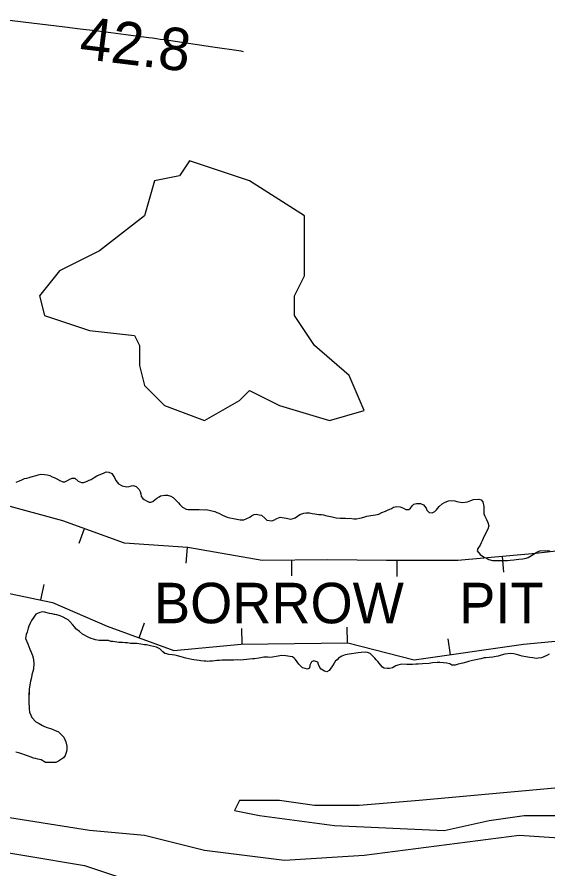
# Model space of a CAD drawing. Extents: x 3187622 to 3225504, y 800805 to 826213.
# Drawn here: x 3210412 to 3211250, y 808598 to 809944 of the extents above; entities that cross this region are included whole.
import ezdxf

# ---------------------------------------------------------------- set-up
doc = ezdxf.new("R2010")
doc.units = 0
for name, color, linetype in [('V-BORW-IDEN', 7, 'Continuous'), ('V-BORW-LINE', 7, 'Continuous'), ('V-RIVR-RANG', 7, 'Continuous'), ('V-SITE-VEGE', 7, 'Continuous'), ('V-TOPO-MINR', 7, 'Continuous'), ('V-TOPO-SHOR', 7, 'Continuous')]:
    doc.layers.add(name, color=color, linetype=linetype)

msp = doc.modelspace()

# ---------------------------------------------------------------- linework, layer by layer
at = {"layer": 'V-BORW-LINE'}
for p, q in [((3210517.8, 809135.6), (3210509.3, 809112.1)), ((3210680.1, 809106), (3210678.4, 809081.1)), ((3210845, 809086), (3210845.2, 809061)), ((3211011.6, 809085.2), (3211011.6, 809060.2)), ((3211177.9, 809091.7), (3211180.1, 809066.8)), ((3210449.1, 809023.1), (3210454.2, 809047.5)), ((3210604.3, 808963.4), (3210612.9, 808986.9)), ((3210767, 808953.1), (3210766.7, 808978.1)), ((3210933.6, 808955.2), (3210933.2, 808980.2)), ((3211096.2, 808936.6), (3211092.7, 808961.4))]:
    msp.add_line(p, q, dxfattribs=at)
for points in [[(3211353.9, 809110.8), (3211231.2, 809096.5), (3211107.7, 809085.5), (3210994.9, 809085.2), (3210902.6, 809086.4), (3210798.9, 809085.6), (3210681.4, 809105.9), (3210581.3, 809112.7), (3210483.7, 809148), (3210389, 809173.9)], [(3210389.7, 809035.3), (3210467.6, 809019.2), (3210554.1, 808981.8), (3210659.2, 808943.4), (3210765.7, 808953.1), (3210934, 808955.2), (3211038.6, 808928.4), (3211211.7, 808953), (3211295.3, 808960.9)]]:
    msp.add_lwpolyline(points, dxfattribs=at)
at = {"layer": 'V-SITE-VEGE'}
msp.add_lwpolyline([(3210778.6, 809685.2), (3210684, 809716.8), (3210668.2, 809693.1), (3210628.7, 809685.2), (3210612.9, 809629.9), (3210541.9, 809574.7), (3210478.8, 809543.1), (3210447.3, 809503.6), (3210455.1, 809472.1), (3210526.2, 809448.4), (3210597.2, 809440.5), (3210605.1, 809424.7), (3210605.1, 809393.1), (3210612.9, 809361.6), (3210644.5, 809330), (3210707.6, 809306.3), (3210762.9, 809337.9), (3210778.6, 809353.7), (3210826, 809330), (3210904.9, 809306.3), (3210960.1, 809322.1), (3210936.4, 809377.4), (3210881.2, 809424.7), (3210849.6, 809472.1), (3210849.6, 809503.6), (3210865.4, 809535.2), (3210865.4, 809629.9)], close=True, dxfattribs=at)
for points in [[(3210410.1, 809209.1), (3210415.4, 809211), (3210419, 809213), (3210423.6, 809214.7), (3210427.1, 809215.4), (3210430.7, 809216.4), (3210434, 809217.3), (3210441.6, 809219.7), (3210444.9, 809220.7), (3210449.4, 809221.7), (3210455.2, 809221.3), (3210459.3, 809220.8), (3210463.3, 809219.4), (3210467.3, 809217.6), (3210470.1, 809216.3), (3210474.3, 809214.2), (3210479.3, 809211.6), (3210483.9, 809209.8), (3210487.1, 809209.5), (3210491.2, 809211.7), (3210495, 809213.9), (3210498.6, 809215.4), (3210502.6, 809215.3), (3210508.1, 809210.5), (3210513.4, 809208.4), (3210516.7, 809208.8), (3210521.5, 809210.3), (3210525.6, 809212), (3210528.4, 809213.2), (3210533.4, 809216.4), (3210537.5, 809219.1), (3210541.3, 809220.9), (3210545.7, 809222.3), (3210549.2, 809224), (3210552.3, 809225.3), (3210556.8, 809224.9), (3210561.1, 809222.6), (3210565.3, 809216.2), (3210567.7, 809211.6), (3210569.5, 809209.1), (3210571.9, 809206.5), (3210577.7, 809203.2), (3210584.5, 809201.6), (3210588.6, 809202.5), (3210592.1, 809203.2), (3210595.1, 809203.7), (3210599.9, 809202.4), (3210604.7, 809197.5), (3210605.9, 809194.2), (3210607.1, 809190.6), (3210607.8, 809186.6), (3210610, 809183.5), (3210612.5, 809181.5), (3210616.3, 809179.4), (3210620, 809177.6), (3210623.1, 809177.5), (3210626.1, 809178.8), (3210629.7, 809181.5), (3210632.2, 809183.7), (3210635.8, 809185.9), (3210638.4, 809187.7), (3210644.9, 809188.8), (3210649, 809188.8), (3210654.5, 809186.9), (3210658, 809184.9), (3210660.5, 809182.6), (3210664.5, 809178.5), (3210666.7, 809176.4), (3210668.7, 809173.9), (3210673, 809169.5), (3210678.5, 809166.4), (3210682, 809165.8), (3210690.6, 809165.7), (3210699.4, 809165.8), (3210707, 809165.5), (3210710.5, 809165.7), (3210717.1, 809164.6), (3210723.9, 809162.7), (3210727.4, 809161.4), (3210730.4, 809159.9), (3210735.9, 809157)], [(3210735.9, 809157), (3210743.2, 809153.9), (3210747.7, 809152.8), (3210753.3, 809151.5), (3210758.5, 809150.4), (3210763.8, 809149.5), (3210769.9, 809149.7), (3210779, 809153.6), (3210781.9, 809155.8), (3210785.9, 809157.8), (3210789.7, 809158.8), (3210794, 809157.7), (3210797.5, 809156.9), (3210803.3, 809151.5), (3210806.3, 809149.2), (3210813.8, 809147.8), (3210818.1, 809149.5), (3210821.7, 809151.5), (3210827.3, 809153.7), (3210830.3, 809153.4), (3210833.6, 809152.8), (3210837.4, 809152), (3210843.7, 809150.9), (3210847.5, 809151.6), (3210851, 809152.6), (3210858.4, 809157.8), (3210861.2, 809159.3), (3210864.5, 809160.2), (3210868, 809160.9), (3210873.3, 809160.9), (3210877.9, 809159.8), (3210881.9, 809159), (3210884.9, 809158.4), (3210888.2, 809158.1), (3210892.5, 809158.1), (3210895.5, 809157.5), (3210898.8, 809156.7), (3210903.8, 809155.6), (3210909.4, 809154.6), (3210915.4, 809152.7), (3210921.7, 809152.1), (3210926.3, 809152), (3210930.3, 809152.2), (3210933.3, 809151.9), (3210936.6, 809152.2), (3210943.4, 809151), (3210948, 809151.2), (3210952.3, 809152.2), (3210955.6, 809152.9), (3210960.9, 809154.6), (3210964.2, 809155.3), (3210970.5, 809156.5), (3210977.9, 809157.6), (3210982.9, 809158.8), (3210988, 809161), (3210993.6, 809163.2), (3210996.9, 809164.9), (3211000.2, 809166.4), (3211003, 809167.6), (3211006.3, 809169.6), (3211011.6, 809170.5), (3211016.9, 809170.2), (3211022.2, 809167.9), (3211025.5, 809165.8), (3211030.2, 809165.7), (3211033.1, 809168.2), (3211036.1, 809172.2), (3211038.5, 809174.5), (3211042.3, 809175.4), (3211048.6, 809175.6), (3211053.3, 809173.2), (3211055.8, 809170.4), (3211057.6, 809167.9), (3211058.8, 809165.1), (3211062.3, 809161), (3211067, 809160.4), (3211071.4, 809162.6), (3211073.9, 809165.6), (3211078.1, 809170.6), (3211083.2, 809174.8), (3211086.7, 809177.1), (3211093.3, 809179.7), (3211097.6, 809179.9), (3211103.2, 809179.4), (3211106.2, 809178.3), (3211114.8, 809177.2), (3211119.6, 809177.6), (3211122.9, 809178.1), (3211128.2, 809180), (3211132.5, 809181.7), (3211141.1, 809182.4), (3211144.6, 809181), (3211147.1, 809178), (3211148.8, 809170.6), (3211148.7, 809165.8), (3211149.1, 809159.3), (3211150.3, 809155.5), (3211153, 809149.9), (3211155.2, 809145.5), (3211156.9, 809140.2), (3211155.1, 809134.7)], [(3211155.1, 809134.7), (3211150.9, 809127.2), (3211147.8, 809119.9), (3211146.2, 809116.4), (3211144.7, 809113.4), (3211142.9, 809109.6), (3211139.5, 809104.3), (3211138.4, 809100.8), (3211143.2, 809094.9), (3211148.1, 809091.3), (3211154.2, 809088.5), (3211156.9, 809087.2), (3211162.7, 809085.6), (3211177.1, 809085.4), (3211186, 809085.5), (3211190.2, 809085.7), (3211196.3, 809086.4), (3211199.9, 809086.8), (3211204.4, 809087.5), (3211210.5, 809087.9), (3211215.8, 809089.1), (3211218.8, 809090.3), (3211226.7, 809094.8), (3211231.3, 809098), (3211237.2, 809100.4), (3211249.1, 809101), (3211253.3, 809100.7)], [(3210441.3, 809000.5), (3210438.9, 808997.3), (3210434.3, 808990.5), (3210432.7, 808987.5), (3210430.1, 808981.5), (3210429.3, 808978.5), (3210427.5, 808972.4), (3210426.2, 808968.7), (3210425.1, 808962.1), (3210428.5, 808954), (3210431.9, 808945.4), (3210433.8, 808940.5), (3210436, 808935.5), (3210437, 808931.4), (3210438.2, 808923.6), (3210437.5, 808913.5), (3210435.1, 808904.7), (3210434.3, 808900.4), (3210432.9, 808894.8), (3210431.1, 808885.8), (3210430.5, 808882), (3210430.2, 808863.1), (3210430.8, 808850.9), (3210431.2, 808846.1), (3210433.2, 808841), (3210435.2, 808837.5), (3210441.4, 808830.8), (3210446.4, 808827.7), (3210451.7, 808824.9), (3210455.2, 808823.3), (3210459.2, 808821.5), (3210466, 808819.4), (3210471, 808817.5), (3210476.8, 808814.7), (3210485.5, 808806.5), (3210487, 808802.7), (3210488.7, 808798.8), (3210490.1, 808792.3), (3210490, 808787.2), (3210489.5, 808783.7), (3210487.4, 808777.6), (3210485, 808773.9), (3210482, 808771.7), (3210476.9, 808768.2), (3210473.1, 808766.5), (3210470, 808766.3), (3210466.7, 808766.3), (3210463, 808766.4), (3210456.4, 808766.5), (3210449.6, 808770.6), (3210444.3, 808771.7), (3210440.8, 808772.7), (3210437.5, 808773.3), (3210434, 808774.6), (3210428, 808776.7), (3210416.2, 808781.2), (3210409.9, 808782.8)], [(3210917, 808928.7), (3210914.7, 808926.7), (3210912.4, 808923.2), (3210909.6, 808918.9), (3210907.3, 808915.2), (3210904.4, 808911.7), (3210900.9, 808909.7), (3210897.3, 808910.5), (3210891.8, 808913.9), (3210889.6, 808916.2), (3210887.6, 808921.3), (3210886.7, 808924.8), (3210880.4, 808926.7), (3210876.6, 808925.5), (3210874, 808920.2), (3210873.4, 808915.4), (3210870.1, 808913.9), (3210866.6, 808914.7), (3210862.6, 808915.8), (3210859.3, 808918.9), (3210856.6, 808921.9), (3210851.6, 808928.8), (3210849.4, 808931.1), (3210846.4, 808933.2), (3210842.6, 808934), (3210836.3, 808934.9), (3210829.8, 808935.2), (3210820.6, 808933.8), (3210815.1, 808932.6), (3210811, 808932.4), (3210807.8, 808932.5), (3210801.4, 808932.8), (3210793.3, 808931.2), (3210786.5, 808930.3), (3210783.5, 808930), (3210778.7, 808929.4), (3210774.4, 808928.9), (3210764, 808928.1), (3210760.2, 808928.4), (3210754.2, 808928.2), (3210749.9, 808928), (3210742.3, 808928.1), (3210735.7, 808927.9), (3210731.4, 808927.5), (3210727.1, 808927.3), (3210724.1, 808926.8), (3210720.3, 808926.4), (3210716.2, 808926.2), (3210713, 808925.7), (3210709.9, 808926.3), (3210706.9, 808926.3), (3210702.1, 808926.9), (3210699.1, 808927.2), (3210691, 808928.6), (3210687.5, 808929.1), (3210682.7, 808930.2), (3210678.2, 808931.3), (3210670.6, 808933.2), (3210664.8, 808935), (3210660.8, 808935.6), (3210656.5, 808936.6), (3210651.5, 808937), (3210648.2, 808937.8), (3210644.9, 808938.3), (3210641.9, 808940.9), (3210637.2, 808945.7), (3210631.7, 808948.4), (3210622.4, 808950.8), (3210616.3, 808952.1), (3210613.1, 808952.4), (3210607.3, 808953), (3210600.7, 808954.1), (3210590.6, 808954.5), (3210586.3, 808955.1), (3210578.3, 808955.7), (3210572.2, 808956), (3210562.9, 808957.2), (3210559.9, 808957.7), (3210555.8, 808958.8), (3210550.8, 808959.1), (3210541.4, 808959.2), (3210535.6, 808960.1), (3210532.1, 808960.9), (3210528.6, 808962.2), (3210525.1, 808963.7), (3210515.1, 808968.9), (3210510.3, 808973), (3210504.6, 808977.4), (3210502.6, 808980), (3210499.4, 808984.3), (3210495.1, 808989.2), (3210492.1, 808991.5), (3210489.1, 808993.3), (3210484.6, 808995.9), (3210479.6, 808998), (3210474.3, 808999.3), (3210463, 809001.7), (3210454.7, 809003.9), (3210451.2, 809004.2), (3210447.4, 809003.5), (3210441.3, 809000.5)], [(3211252.3, 808937.3), (3211248.5, 808935.4), (3211239.8, 808931.7), (3211234.5, 808931), (3211231.5, 808930.8), (3211226, 808931.4), (3211221.7, 808932.2), (3211215.4, 808933.3), (3211209.3, 808934.4), (3211205.8, 808935.5), (3211202.3, 808936.3), (3211196.5, 808937.9), (3211190.9, 808938.4), (3211182.1, 808937.6), (3211176, 808935.6), (3211171.7, 808934.4), (3211168.4, 808933.7), (3211163.1, 808932.8), (3211157.3, 808932.1), (3211152.2, 808931.9), (3211149.2, 808931.5), (3211144.1, 808930.3), (3211136, 808928.6), (3211131.2, 808927.4), (3211124.6, 808925.7), (3211121.6, 808925), (3211115.5, 808923.3), (3211108.4, 808921.4), (3211103.6, 808920), (3211098.3, 808920.1), (3211095, 808922.1), (3211090.2, 808923.2), (3211085.2, 808924), (3211075.3, 808924.2), (3211068, 808923.5), (3211062.4, 808922.8), (3211052.1, 808922), (3211045, 808921.6), (3211041.5, 808921.4), (3211036.4, 808920.9), (3211030.8, 808921.3), (3211019.5, 808921.4), (3211012.9, 808920.2), (3211009.9, 808919), (3211004.8, 808915.6), (3210999.7, 808914.9), (3210996.2, 808914.9), (3210991.6, 808915.5), (3210988.6, 808917.1), (3210985.6, 808920.4), (3210981.2, 808926), (3210978.9, 808928.6), (3210976.9, 808931.1), (3210974.2, 808933.9), (3210969.2, 808938.3), (3210964.9, 808939.9), (3210961.7, 808940.4), (3210955.3, 808940.3), (3210950.5, 808939.8), (3210936.1, 808937.7), (3210930, 808936.6), (3210924.5, 808934.1), (3210919.1, 808930.9), (3210917, 808928.7)], [(3210328.9, 808635.4), (3210518.3, 808603.8), (3210589.3, 808580.1), (3210668.2, 808548.6), (3210826, 808517), (3210897, 808509.1), (3210952.2, 808532.8), (3211015.3, 808556.5), (3211228.4, 808556.5), (3211291.5, 808572.2), (3211409.8, 808572.2), (3211465.1, 808595.9), (3211512.4, 808619.6), (3211559.7, 808635.4), (3211615, 808659.1), (3211804.3, 808698.5), (3211891.1, 808714.3), (3211946.4, 808738), (3212025.3, 808761.7), (3212104.1, 808777.5)], [(3211394.1, 808738), (3211046.9, 808706.4), (3210952.2, 808698.5), (3210881.2, 808698.5), (3210826, 808706.4), (3210762.9, 808706.4), (3210755, 808690.6), (3210794.4, 808682.7), (3210912.8, 808667), (3211086.3, 808659.1), (3211157.4, 808674.9), (3211212.6, 808682.7), (3211338.8, 808682.7)], [(3211323, 808643.3), (3211204.7, 808651.2), (3210960.1, 808619.6), (3210833.9, 808611.7), (3210707.6, 808627.5), (3210612.9, 808651.2), (3210526.2, 808659.1), (3210376.2, 808682.7)]]:
    msp.add_lwpolyline(points, dxfattribs=at)
at = {"layer": 'V-TOPO-MINR'}
msp.add_lwpolyline([(3210769.1, 809889), (3210765.5, 809889.6), (3210720.9, 809896.2), (3210643.8, 809907.5), (3210637.7, 809908.4), (3210631.7, 809909.2), (3210625.6, 809910.1), (3210619.6, 809910.9), (3210583.5, 809915.5), (3210559.5, 809918.6), (3210535.4, 809921.7), (3210511.3, 809924.7), (3210487.2, 809927.6), (3209820.3, 810008.5), (3209818.5, 810008.7), (3209814.8, 810008.9), (3209813, 810008.8), (3209806.3, 810008.7), (3209804.2, 810008.6), (3209800.2, 810008.3), (3209798.3, 810008.1)], dxfattribs=at)
at = {"layer": 'V-TOPO-SHOR'}
for points in [[(3210410.1, 809209.1), (3210415.4, 809211), (3210419, 809213), (3210423.6, 809214.7), (3210427.1, 809215.4), (3210430.7, 809216.4), (3210434, 809217.3), (3210441.6, 809219.7), (3210444.9, 809220.7), (3210449.4, 809221.7), (3210455.2, 809221.3), (3210459.3, 809220.8), (3210463.3, 809219.4), (3210467.3, 809217.6), (3210470.1, 809216.3), (3210474.3, 809214.2), (3210479.3, 809211.6), (3210483.9, 809209.8), (3210487.1, 809209.5), (3210491.2, 809211.7), (3210495, 809213.9), (3210498.6, 809215.4), (3210502.6, 809215.3), (3210508.1, 809210.5), (3210513.4, 809208.4), (3210516.7, 809208.8), (3210521.5, 809210.3), (3210525.6, 809212), (3210528.4, 809213.2), (3210533.4, 809216.4), (3210537.5, 809219.1), (3210541.3, 809220.9), (3210545.7, 809222.3), (3210549.2, 809224), (3210552.3, 809225.3), (3210556.8, 809224.9), (3210561.1, 809222.6), (3210565.3, 809216.2), (3210567.7, 809211.6), (3210569.5, 809209.1), (3210571.9, 809206.5), (3210577.7, 809203.2), (3210584.5, 809201.6), (3210588.6, 809202.5), (3210592.1, 809203.2), (3210595.1, 809203.7)], [(3210595.1, 809203.7), (3210599.9, 809202.4), (3210604.7, 809197.5), (3210605.9, 809194.2), (3210607.1, 809190.6), (3210607.8, 809186.6), (3210610, 809183.5), (3210612.5, 809181.5), (3210616.3, 809179.4), (3210620, 809177.6), (3210623.1, 809177.5), (3210626.1, 809178.8), (3210629.7, 809181.5), (3210632.2, 809183.7), (3210635.8, 809185.9), (3210638.4, 809187.7), (3210644.9, 809188.8), (3210649, 809188.8), (3210654.5, 809186.9), (3210658, 809184.9), (3210660.5, 809182.6), (3210664.5, 809178.5), (3210666.7, 809176.4), (3210668.7, 809173.9), (3210673, 809169.5), (3210678.5, 809166.4), (3210682, 809165.8), (3210690.6, 809165.7), (3210699.4, 809165.8), (3210707, 809165.5), (3210710.5, 809165.7), (3210717.1, 809164.6), (3210723.9, 809162.7), (3210727.4, 809161.4), (3210730.4, 809159.9), (3210735.9, 809157), (3210743.2, 809153.9), (3210747.7, 809152.8), (3210753.3, 809151.5), (3210758.5, 809150.4), (3210763.8, 809149.5), (3210769.9, 809149.7), (3210779, 809153.6), (3210781.9, 809155.8), (3210785.9, 809157.8), (3210789.7, 809158.8), (3210794, 809157.7), (3210797.5, 809156.9), (3210803.3, 809151.5), (3210806.3, 809149.2), (3210813.8, 809147.8), (3210818.1, 809149.5), (3210821.7, 809151.5), (3210827.3, 809153.7), (3210830.3, 809153.4), (3210833.6, 809152.8), (3210837.4, 809152), (3210843.7, 809150.9), (3210847.5, 809151.6), (3210851, 809152.6), (3210858.4, 809157.8), (3210861.2, 809159.3), (3210864.5, 809160.2), (3210868, 809160.9), (3210873.3, 809160.9), (3210877.9, 809159.8), (3210881.9, 809159), (3210884.9, 809158.4), (3210888.2, 809158.1), (3210892.5, 809158.1), (3210895.5, 809157.5), (3210898.8, 809156.7), (3210903.8, 809155.6), (3210909.4, 809154.6), (3210915.4, 809152.7), (3210921.7, 809152.1), (3210926.3, 809152), (3210930.3, 809152.2), (3210933.3, 809151.9), (3210936.6, 809152.2), (3210943.4, 809151), (3210948, 809151.2), (3210952.3, 809152.2), (3210955.6, 809152.9), (3210960.9, 809154.6), (3210964.2, 809155.3), (3210970.5, 809156.5), (3210977.9, 809157.6), (3210982.9, 809158.8), (3210988, 809161), (3210993.6, 809163.2), (3210996.9, 809164.9), (3211000.2, 809166.4), (3211003, 809167.6), (3211006.3, 809169.6), (3211011.6, 809170.5), (3211016.9, 809170.2), (3211022.2, 809167.9), (3211025.5, 809165.8), (3211030.2, 809165.7), (3211033.1, 809168.2)], [(3211033.1, 809168.2), (3211036.1, 809172.2), (3211038.5, 809174.5), (3211042.3, 809175.4), (3211048.6, 809175.6), (3211053.3, 809173.2), (3211055.8, 809170.4), (3211057.6, 809167.9), (3211058.8, 809165.1), (3211062.3, 809161), (3211067, 809160.4), (3211071.4, 809162.6), (3211073.9, 809165.6), (3211078.1, 809170.6), (3211083.2, 809174.8), (3211086.7, 809177.1), (3211093.3, 809179.7), (3211097.6, 809179.9), (3211103.2, 809179.4), (3211106.2, 809178.3), (3211114.8, 809177.2), (3211119.6, 809177.6), (3211122.9, 809178.1), (3211128.2, 809180), (3211132.5, 809181.7), (3211141.1, 809182.4), (3211144.6, 809181), (3211147.1, 809178), (3211148.8, 809170.6), (3211148.7, 809165.8), (3211149.1, 809159.3), (3211150.3, 809155.5), (3211153, 809149.9), (3211155.2, 809145.5), (3211156.9, 809140.2), (3211155.1, 809134.7), (3211150.9, 809127.2), (3211147.8, 809119.9), (3211146.2, 809116.4), (3211144.7, 809113.4), (3211142.9, 809109.6), (3211139.5, 809104.3), (3211138.4, 809100.8), (3211143.2, 809094.9), (3211148.1, 809091.3), (3211154.2, 809088.5), (3211156.9, 809087.2), (3211162.7, 809085.6), (3211177.1, 809085.4), (3211186, 809085.5), (3211190.2, 809085.7), (3211196.3, 809086.4), (3211199.9, 809086.8), (3211204.4, 809087.5), (3211210.5, 809087.9), (3211215.8, 809089.1), (3211218.8, 809090.3), (3211226.7, 809094.8), (3211231.3, 809098), (3211237.2, 809100.4), (3211249.1, 809101), (3211253.3, 809100.7)], [(3210532.1, 808960.9), (3210528.6, 808962.2), (3210525.1, 808963.7), (3210515.1, 808968.9), (3210510.3, 808973), (3210504.6, 808977.4), (3210502.6, 808980), (3210499.4, 808984.3), (3210495.1, 808989.2), (3210492.1, 808991.5), (3210489.1, 808993.3), (3210484.6, 808995.9), (3210479.6, 808998), (3210474.3, 808999.3), (3210470.5, 809000.1), (3210466.8, 809000.9), (3210463, 809001.7), (3210454.7, 809003.9), (3210451.2, 809004.2), (3210447.4, 809003.5), (3210441.3, 809000.5), (3210438.9, 808997.3), (3210436.9, 808994.3), (3210434.3, 808990.5), (3210432.7, 808987.5), (3210430.1, 808981.5), (3210429.3, 808978.5), (3210427.5, 808972.4), (3210426.2, 808968.7), (3210425.6, 808965.4), (3210425.1, 808962.1), (3210428.5, 808954), (3210431.9, 808945.4), (3210433.8, 808940.5), (3210436, 808935.5), (3210437, 808931.4), (3210438.1, 808923.6), (3210437.5, 808913.5), (3210435.1, 808904.7), (3210434.3, 808900.4), (3210432.9, 808894.8), (3210431.1, 808885.8), (3210430.5, 808882), (3210430.5, 808879), (3210430.4, 808875.9), (3210430.3, 808870.1), (3210430.2, 808863.1), (3210430.8, 808850.9), (3210431.2, 808846.1), (3210433.2, 808841), (3210435.2, 808837.5), (3210441.4, 808830.8), (3210446.4, 808827.7), (3210451.7, 808824.9), (3210455.2, 808823.3), (3210459.2, 808821.5), (3210466, 808819.4), (3210471, 808817.5), (3210476.8, 808814.7), (3210485.5, 808806.5), (3210487, 808802.7), (3210488.7, 808798.8), (3210490.1, 808792.3), (3210490, 808787.2), (3210489.5, 808783.7), (3210487.4, 808777.6), (3210485, 808773.9), (3210482, 808771.7), (3210476.9, 808768.2), (3210473.1, 808766.5), (3210470, 808766.3), (3210466.7, 808766.3), (3210463, 808766.4), (3210459.4, 808766.4), (3210456.4, 808766.5), (3210449.6, 808770.6), (3210444.3, 808771.7), (3210440.8, 808772.7), (3210437.5, 808773.3), (3210434, 808774.6), (3210428, 808776.7), (3210416.2, 808781.2), (3210409.9, 808782.8)], [(3210996.2, 808914.9), (3210991.6, 808915.5), (3210988.6, 808917.1), (3210985.6, 808920.4), (3210981.2, 808926), (3210978.9, 808928.6), (3210976.9, 808931.1), (3210974.2, 808933.9), (3210969.2, 808938.3), (3210964.9, 808939.9), (3210961.7, 808940.4), (3210955.3, 808940.3), (3210950.5, 808939.8), (3210936.1, 808937.7), (3210930, 808936.6), (3210924.5, 808934.1), (3210919.1, 808930.9), (3210917, 808928.7), (3210914.7, 808926.7), (3210912.4, 808923.2), (3210909.6, 808918.9), (3210907.3, 808915.2), (3210904.4, 808911.7), (3210900.9, 808909.7), (3210897.3, 808910.5), (3210891.8, 808913.9), (3210889.6, 808916.2), (3210887.6, 808921.3), (3210886.7, 808924.8), (3210880.4, 808926.7), (3210876.6, 808925.5), (3210874, 808920.2), (3210873.4, 808915.4), (3210870.1, 808913.9), (3210866.6, 808914.7), (3210862.6, 808915.8), (3210859.3, 808918.9), (3210856.6, 808921.9), (3210851.6, 808928.8), (3210849.4, 808931.1), (3210846.4, 808933.2), (3210842.6, 808934), (3210836.3, 808934.9), (3210829.8, 808935.2), (3210820.6, 808933.8), (3210815.1, 808932.6), (3210811, 808932.4), (3210807.8, 808932.5), (3210801.4, 808932.8), (3210793.3, 808931.2), (3210786.5, 808930.3), (3210783.5, 808930), (3210778.7, 808929.4), (3210774.4, 808928.9), (3210764, 808928.1), (3210760.2, 808928.4), (3210754.2, 808928.2), (3210749.9, 808928), (3210742.3, 808928.1), (3210735.7, 808927.9), (3210731.4, 808927.5), (3210727.1, 808927.3), (3210724.1, 808926.8), (3210720.3, 808926.4), (3210716.2, 808926.2), (3210713, 808925.7), (3210709.9, 808926.3), (3210706.9, 808926.3), (3210702.1, 808926.9), (3210699.1, 808927.2), (3210691, 808928.6), (3210687.5, 808929.1), (3210682.7, 808930.2), (3210678.2, 808931.3), (3210670.6, 808933.2), (3210664.8, 808935), (3210660.8, 808935.6), (3210656.5, 808936.6), (3210651.5, 808937), (3210648.2, 808937.8), (3210644.9, 808938.3), (3210641.9, 808940.9), (3210637.2, 808945.7), (3210631.7, 808948.4), (3210622.4, 808950.8), (3210616.3, 808952.1), (3210613.1, 808952.4), (3210607.3, 808953), (3210600.7, 808954.1), (3210590.6, 808954.5), (3210586.3, 808955.1), (3210582.3, 808955.4), (3210578.3, 808955.7), (3210572.2, 808956), (3210562.9, 808957.2), (3210559.9, 808957.7), (3210555.8, 808958.8), (3210550.8, 808959.1), (3210541.4, 808959.2), (3210535.6, 808960.1), (3210532.1, 808960.9)], [(3211252.3, 808937.3), (3211248.5, 808935.4), (3211239.8, 808931.7), (3211234.5, 808931), (3211231.5, 808930.8), (3211226, 808931.4), (3211221.7, 808932.2), (3211215.4, 808933.3), (3211209.3, 808934.4), (3211205.8, 808935.5), (3211202.3, 808936.3), (3211196.5, 808937.9), (3211190.9, 808938.4), (3211182.1, 808937.6), (3211176, 808935.6), (3211171.7, 808934.4), (3211168.4, 808933.7), (3211163.1, 808932.8), (3211157.3, 808932.1), (3211152.2, 808931.9), (3211149.2, 808931.5), (3211144.1, 808930.3), (3211136, 808928.6), (3211131.2, 808927.4), (3211124.6, 808925.7), (3211121.6, 808925), (3211115.5, 808923.3), (3211108.4, 808921.4), (3211103.6, 808920), (3211098.3, 808920.1), (3211095, 808922.1), (3211090.2, 808923.2), (3211085.2, 808924), (3211079.4, 808924.1), (3211075.3, 808924.2), (3211068, 808923.5), (3211062.4, 808922.8), (3211052.1, 808922), (3211045, 808921.6), (3211041.5, 808921.4), (3211036.4, 808920.9), (3211030.8, 808921.3), (3211027.1, 808921.3), (3211019.5, 808921.4), (3211012.9, 808920.2), (3211009.9, 808919), (3211004.8, 808915.6), (3210999.7, 808914.9), (3210996.2, 808914.9)]]:
    msp.add_lwpolyline(points, dxfattribs=at)

# ---------------------------------------------------------------- texts
at = {"layer": 'V-BORW-IDEN'}
for s, p in [('BORROW', (3210627.9, 808986.2)), ('PIT', (3211110, 808986.2))]:
    msp.add_text(s, height=64, dxfattribs=at).set_placement(p)
at = {"layer": 'V-RIVR-RANG'}
msp.add_text('42.8', height=67, rotation=352.9783, dxfattribs=at).set_placement((3210508.3, 809878.4))

doc.saveas('drawing.dxf')
